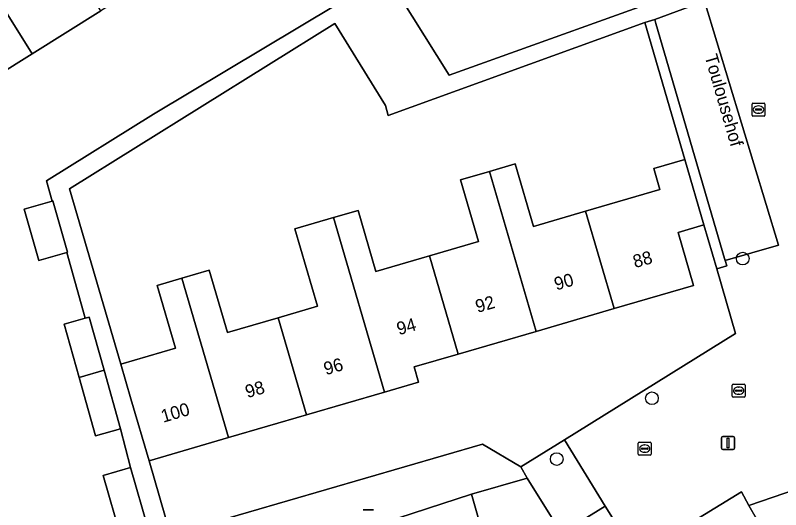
# Model space of a CAD drawing. Extents: x 158455 to 159797, y 387218 to 388672.
# Drawn here: x 159005.8 to 159064.9, y 388032.1 to 388070.4 of the extents above; entities that cross this region are included whole.
import ezdxf

# ---------------------------------------------------------------- set-up
doc = ezdxf.new("R2010")
doc.units = 0
for name, color, linetype in [('IMGEO_Boom', 7, 'Continuous'), ('IMGEO_Erf', 7, 'Continuous'), ('IMGEO_Groenvoorziening', 7, 'Continuous'), ('IMGEO_Kolk', 7, 'Continuous'), ('IMGEO_Lichtmast', 7, 'Continuous'), ('IMGEO_Openbare_ruimte_label', 7, 'Continuous'), ('IMGEO_Pand', 7, 'Continuous'), ('IMGEO_Pand_nummerreeks', 7, 'Continuous'), ('IMGEO_Parkeervlak_open', 7, 'Continuous'), ('IMGEO_Rijbaan_lokaal_open', 7, 'Continuous'), ('IMGEO_Rioolput', 7, 'Continuous'), ('IMGEO_Voetpad_open', 7, 'Continuous')]:
    doc.layers.add(name, color=color, linetype=linetype)

msp = doc.modelspace()

# ---------------------------------------------------------------- linework, layer by layer
at = {"layer": 'IMGEO_Boom'}
for centre in [(159062.002, 388051.546), (159054.976, 388040.742), (159047.619, 388036.034)]:
    msp.add_circle(centre, 0.489, dxfattribs=at)
at = {"layer": 'IMGEO_Erf'}
for points in [[(159055.901, 388083.01), (159054.968, 388086.263), (159053.592, 388091.06), (159043.722, 388106.687), (159042.469, 388105.902), (159038.519, 388103.426), (159031.27, 388098.883), (159031.018, 388098.725), (159026.302, 388095.762), (159022.136, 388093.144), (159039.3, 388065.725), (159058.71, 388072.714)], [(159027.372, 388053.845), (159030.36, 388054.718), (159032.263, 388055.274), (159033.645, 388050.544), (159037.773, 388051.75), (159041.57, 388052.859), (159040.175, 388057.633), (159042.409, 388058.286), (159044.409, 388058.87), (159045.822, 388054.036), (159049.852, 388055.213), (159055.601, 388056.893), (159055.129, 388058.506), (159057.526, 388059.206), (159054.436, 388069.802), (159034.597, 388062.626), (159034.372, 388063.395), (159030.458, 388069.743), (159009.951, 388056.934), (159013.913, 388043.375), (159018.152, 388044.614), (159016.732, 388049.474), (159018.639, 388050.031), (159020.759, 388050.651), (159022.168, 388045.828), (159026.079, 388046.97), (159029.121, 388047.859)], [(159061.435, 388045.743), (159059.986, 388050.752), (159059, 388054.162), (159056.999, 388053.577), (159058.198, 388049.474), (159052.053, 388047.679), (159046.022, 388045.916), (159039.992, 388044.155), (159036.602, 388043.164), (159036.944, 388041.99), (159034.304, 388041.219), (159028.273, 388039.457), (159022.242, 388037.694), (159016.097, 388035.899), (159017.768, 388030.183), (159041.884, 388037.191), (159044.852, 388035.43), (159048.23, 388037.531)]]:
    msp.add_lwpolyline(points, close=True, dxfattribs=at)
msp.add_lwpolyline([(159013.927, 388030.022), (159012.549, 388034.762), (159014.663, 388035.376), (159013.894, 388038.384), (159011.961, 388037.842), (159010.696, 388042.356), (159009.54, 388046.481), (159011.159, 388046.935), (159009.733, 388052.022), (159007.577, 388051.407), (159006.444, 388055.378), (159008.618, 388055.998), (159008.18, 388057.559), (159016.45, 388062.724), (159033.37, 388072.866), (159033.179, 388073.172), (159028.483, 388080.691), (159028.452, 388080.741), (159023.026, 388077.352), (159017.702, 388074.027), (159012.379, 388070.703), (159007.053, 388067.381), (159001.731, 388064.053)], dxfattribs=at)
at = {"layer": 'IMGEO_Groenvoorziening'}
msp.add_lwpolyline([(159063.055, 388031.412), (159062.476, 388032.457), (159061.897, 388033.503), (159053.795, 388028.529), (159051.356, 388032.387), (159047.99, 388030.304), (159046.611, 388029.45), (159049.697, 388024.344), (159053.095, 388026.49), (159053.669, 388025.648)], close=True, dxfattribs=at)
at = {"layer": 'IMGEO_Kolk'}
for p, q in [((159062.719, 388062.649), (159062.719, 388063.501)), ((159062.794, 388063.575), (159063.646, 388063.575)), ((159063.207, 388063.355), (159063.232, 388063.355)), ((159063.72, 388063.501), (159063.72, 388062.649)), ((159062.978, 388063.069), (159062.978, 388063.081)), ((159063.416, 388063.032), (159063.018, 388063.032)), ((159063.021, 388063.118), (159063.419, 388063.118)), ((159063.23, 388062.795), (159063.205, 388062.795)), ((159063.462, 388063.081), (159063.462, 388063.069)), ((159063.646, 388062.575), (159062.794, 388062.575)), ((159053.996, 388037.347), (159054.848, 388037.347)), ((159053.921, 388036.421), (159053.921, 388037.273)), ((159054.18, 388036.841), (159054.18, 388036.853)), ((159054.618, 388036.804), (159054.22, 388036.804)), ((159054.223, 388036.89), (159054.621, 388036.89)), ((159054.409, 388037.127), (159054.434, 388037.127)), ((159054.664, 388036.853), (159054.664, 388036.841)), ((159054.922, 388037.273), (159054.922, 388036.421)), ((159054.848, 388036.347), (159053.996, 388036.347)), ((159054.432, 388036.567), (159054.407, 388036.567))]:
    msp.add_line(p, q, dxfattribs=at)
for points in [[(159062.719, 388062.649), (159062.719, 388063.501)], [(159062.794, 388063.575), (159063.646, 388063.575)], [(159063.72, 388063.501), (159063.72, 388062.649)], [(159063.646, 388062.575), (159062.794, 388062.575)], [(159053.996, 388037.347), (159054.848, 388037.347)], [(159053.921, 388036.421), (159053.921, 388037.273)], [(159054.922, 388037.273), (159054.922, 388036.421)], [(159054.848, 388036.347), (159053.996, 388036.347)]]:
    msp.add_lwpolyline(points, dxfattribs=at)
for centre, radius, start, end in [((159062.796, 388063.499), 0.0765, 91.55205, 178.44795), ((159062.796, 388063.499), 0.0765, 91.55205, 178.44795), ((159063.644, 388063.499), 0.0765, 1.55205, 88.44795), ((159063.644, 388063.499), 0.0765, 1.55205, 88.44795), ((159063.018, 388063.078), 0.0403, 85.87752, 175.75265), ((159063.015, 388063.068), 0.0366, 178.93798, 274.71019), ((159063.419, 388063.075), 0.043, 264.86636, 352.45326), ((159063.423, 388063.08), 0.0386, 1.73085, 96.63898), ((159062.796, 388062.651), 0.0765, 181.55205, 268.44795), ((159062.796, 388062.651), 0.0765, 181.55205, 268.44795), ((159063.644, 388062.651), 0.0765, 271.55205, 358.44795), ((159063.644, 388062.651), 0.0765, 271.55205, 358.44795), ((159053.998, 388037.271), 0.0765, 91.55205, 178.44795), ((159053.998, 388037.271), 0.0765, 91.55205, 178.44795), ((159054.846, 388037.271), 0.0765, 1.55205, 88.44795), ((159054.846, 388037.271), 0.0765, 1.55205, 88.44795), ((159054.22, 388036.85), 0.0403, 85.87752, 175.75265), ((159054.217, 388036.84), 0.0366, 178.93798, 274.71019), ((159054.621, 388036.847), 0.043, 264.86636, 352.45326), ((159054.625, 388036.852), 0.0386, 1.73085, 96.63898), ((159053.998, 388036.423), 0.0765, 181.55205, 268.44795), ((159053.998, 388036.423), 0.0765, 181.55205, 268.44795), ((159054.846, 388036.423), 0.0765, 271.55205, 358.44795), ((159054.846, 388036.423), 0.0765, 271.55205, 358.44795)]:
    msp.add_arc(centre, radius, start, end, dxfattribs=at)
for centre, major_axis, ratio, start_param, end_param in [((159063.206, 388063.075), (-0.387, 0.002), 0.722429, 4.712389, 7.853982), ((159063.231, 388063.075), (-0.39, 0.002), 0.717154, 1.570796, 4.712389), ((159054.408, 388036.847), (-0.387, 0.002), 0.722429, 4.712389, 7.853982), ((159054.433, 388036.847), (-0.39, 0.002), 0.717154, 1.570796, 4.712389)]:
    msp.add_ellipse(centre, major_axis=major_axis, ratio=ratio, start_param=start_param, end_param=end_param, dxfattribs=at)
at = {"layer": 'IMGEO_Lichtmast'}
for p, q in [((159060.366, 388036.878), (159060.366, 388037.678)), ((159060.366, 388037.678), (159060.366, 388036.878)), ((159060.466, 388037.778), (159061.256, 388037.778)), ((159061.256, 388037.778), (159060.466, 388037.778)), ((159061.356, 388037.678), (159061.356, 388036.878)), ((159061.356, 388036.878), (159061.356, 388037.678)), ((159061.256, 388036.778), (159060.466, 388036.778)), ((159060.466, 388036.778), (159061.256, 388036.778)), ((159032.667, 388032.122), (159033.457, 388032.122)), ((159033.457, 388032.122), (159032.667, 388032.122))]:
    msp.add_line(p, q, dxfattribs=at)
msp.add_lwpolyline([(159060.786, 388037.653), (159060.936, 388037.653), (159060.936, 388036.903), (159060.786, 388036.903), (159060.786, 388037.653)], dxfattribs=at)
for centre, start, end in [((159060.466, 388037.678), 90, 180), ((159060.466, 388037.678), 90, 180), ((159061.256, 388037.678), 0, 90), ((159061.256, 388037.678), 360, 90), ((159060.466, 388036.878), 180, 270), ((159060.466, 388036.878), 180, 270), ((159061.256, 388036.878), 270, 0), ((159061.256, 388036.878), 270, 0)]:
    msp.add_arc(centre, 0.1, start, end, dxfattribs=at)
at = {"layer": 'IMGEO_Pand'}
for points in [[(159006.011, 388080.904), (159003.769, 388079.504), (159005.918, 388076.064), (159002.834, 388074.138), (159007.053, 388067.381), (159012.379, 388070.703)], [(159007.053, 388067.381), (159002.834, 388074.138), (159000, 388072.368), (158999.709, 388072.186), (158997.569, 388075.613), (158995.372, 388074.241), (159000, 388066.826), (159001.731, 388064.053)], [(159049.852, 388055.213), (159052.053, 388047.679), (159058.198, 388049.474), (159056.999, 388053.577), (159059, 388054.162), (159057.526, 388059.206), (159055.129, 388058.506), (159055.601, 388056.893)], [(159049.852, 388055.213), (159045.822, 388054.036), (159044.409, 388058.87), (159042.409, 388058.286), (159046.022, 388045.916), (159052.053, 388047.679)], [(159039.992, 388044.155), (159046.022, 388045.916), (159042.409, 388058.286), (159040.175, 388057.633), (159041.57, 388052.859), (159037.773, 388051.75)], [(159008.618, 388055.998), (159006.444, 388055.378), (159007.577, 388051.407), (159009.733, 388052.022), (159009.805, 388052.043), (159008.672, 388056.014)], [(159030.36, 388054.718), (159034.304, 388041.219), (159036.944, 388041.99), (159036.602, 388043.164), (159039.992, 388044.155), (159037.773, 388051.75), (159033.645, 388050.544), (159032.263, 388055.274)], [(159030.36, 388054.718), (159027.372, 388053.845), (159029.121, 388047.859), (159026.079, 388046.97), (159028.273, 388039.457), (159034.304, 388041.219)], [(159022.242, 388037.694), (159028.273, 388039.457), (159026.079, 388046.97), (159022.168, 388045.828), (159020.759, 388050.651), (159018.639, 388050.031)], [(159022.242, 388037.694), (159018.639, 388050.031), (159016.732, 388049.474), (159018.152, 388044.614), (159013.913, 388043.375), (159014.695, 388040.699), (159016.097, 388035.899)], [(159011.473, 388047.023), (159011.159, 388046.935), (159009.54, 388046.481), (159010.696, 388042.356), (159012.625, 388042.912)], [(159012.625, 388042.912), (159010.696, 388042.356), (159011.961, 388037.842), (159013.894, 388038.384)], [(159013.927, 388030.022), (159016.042, 388030.636), (159014.663, 388035.376), (159012.549, 388034.762)]]:
    msp.add_lwpolyline(points, close=True, dxfattribs=at)
at = {"layer": 'IMGEO_Parkeervlak_open'}
msp.add_lwpolyline([(159059.049, 388071.471), (159055.205, 388070.029), (159055.289, 388069.741), (159060.597, 388051.556), (159060.647, 388051.386), (159064.778, 388052.577)], close=True, dxfattribs=at)
at = {"layer": 'IMGEO_Rijbaan_lokaal_open'}
msp.add_lwpolyline([(159061.641, 388084.638), (159055.901, 388083.01), (159058.71, 388072.714), (159059.049, 388071.471), (159064.778, 388052.577), (159060.647, 388051.386), (159060.765, 388050.98), (159059.986, 388050.752), (159061.435, 388045.743), (159048.23, 388037.531), (159051.356, 388032.387), (159053.795, 388028.529), (159061.897, 388033.503), (159062.476, 388032.457), (159066.145, 388033.716), (159076.928, 388036.874), (159075.986, 388040.282), (159074.579, 388039.888)], close=True, dxfattribs=at)
at = {"layer": 'IMGEO_Rioolput'}
for p, q in [((159061.187, 388040.902), (159061.187, 388041.754)), ((159061.262, 388041.828), (159062.114, 388041.828)), ((159061.675, 388041.608), (159061.7, 388041.608)), ((159062.188, 388041.754), (159062.188, 388040.902)), ((159061.446, 388041.322), (159061.446, 388041.334)), ((159061.884, 388041.285), (159061.486, 388041.285)), ((159061.489, 388041.371), (159061.887, 388041.371)), ((159061.698, 388041.048), (159061.673, 388041.048)), ((159061.93, 388041.334), (159061.93, 388041.322)), ((159062.114, 388040.828), (159061.262, 388040.828))]:
    msp.add_line(p, q, dxfattribs=at)
for points in [[(159061.187, 388040.902), (159061.187, 388041.754)], [(159061.262, 388041.828), (159062.114, 388041.828)], [(159062.188, 388041.754), (159062.188, 388040.902)], [(159062.114, 388040.828), (159061.262, 388040.828)]]:
    msp.add_lwpolyline(points, dxfattribs=at)
for centre, radius, start, end in [((159061.264, 388041.752), 0.0765, 91.55205, 178.44795), ((159061.264, 388041.752), 0.0765, 91.55205, 178.44795), ((159062.112, 388041.752), 0.0765, 1.55205, 88.44795), ((159062.112, 388041.752), 0.0765, 1.55205, 88.44795), ((159061.264, 388040.904), 0.0765, 181.55205, 268.44795), ((159061.264, 388040.904), 0.0765, 181.55205, 268.44795), ((159061.486, 388041.331), 0.0403, 85.87752, 175.75265), ((159061.483, 388041.321), 0.0366, 178.93798, 274.71019), ((159061.887, 388041.328), 0.043, 264.86636, 352.45326), ((159061.891, 388041.333), 0.0386, 1.73085, 96.63898), ((159062.112, 388040.904), 0.0765, 271.55205, 358.44795), ((159062.112, 388040.904), 0.0765, 271.55205, 358.44795)]:
    msp.add_arc(centre, radius, start, end, dxfattribs=at)
for centre, major_axis, ratio, start_param, end_param in [((159061.674, 388041.328), (-0.387, 0.002), 0.722429, 4.712389, 7.853982), ((159061.699, 388041.328), (-0.39, 0.002), 0.717154, 1.570796, 4.712389)]:
    msp.add_ellipse(centre, major_axis=major_axis, ratio=ratio, start_param=start_param, end_param=end_param, dxfattribs=at)
at = {"layer": 'IMGEO_Voetpad_open'}
for points in [[(159058.71, 388072.714), (159039.3, 388065.725), (159022.136, 388093.144)], [(159033.37, 388072.866), (159016.45, 388062.724), (159008.18, 388057.559), (159008.618, 388055.998), (159008.672, 388056.014), (159009.805, 388052.043), (159009.733, 388052.022), (159011.159, 388046.935), (159011.473, 388047.023), (159012.625, 388042.912), (159013.894, 388038.384), (159014.663, 388035.376), (159016.042, 388030.636)], [(159017.768, 388030.183), (159016.097, 388035.899), (159014.695, 388040.699), (159013.913, 388043.375), (159009.951, 388056.934), (159030.458, 388069.743), (159034.372, 388063.395), (159034.597, 388062.626), (159054.436, 388069.802), (159055.205, 388070.029), (159059.049, 388071.471)], [(159031.937, 388030.363), (159041.02, 388033.321), (159045.345, 388034.565), (159044.852, 388035.43), (159041.884, 388037.191), (159017.768, 388030.183)], [(159041.02, 388033.321), (159031.937, 388030.363)], [(159041.495, 388026.283), (159042.81, 388027.097), (159041.02, 388033.321)]]:
    msp.add_lwpolyline(points, dxfattribs=at)
for points in [[(159055.289, 388069.741), (159055.205, 388070.029), (159054.436, 388069.802), (159057.526, 388059.206), (159059, 388054.162), (159059.986, 388050.752), (159060.765, 388050.98), (159060.647, 388051.386), (159060.597, 388051.556)], [(159044.852, 388035.43), (159045.345, 388034.565), (159047.99, 388030.304), (159051.356, 388032.387), (159048.23, 388037.531)], [(159044.466, 388028.122), (159046.611, 388029.45), (159047.99, 388030.304), (159045.345, 388034.565), (159041.02, 388033.321), (159042.81, 388027.097)], [(159066.145, 388033.716), (159062.476, 388032.457), (159063.055, 388031.412), (159063.653, 388029.878), (159069.875, 388008.436), (159071.15, 388004.018), (159071.35, 388003.324), (159072.646, 388000.854), (159072.962, 388000.252), (159073.095, 388000), (159076.201, 388001.612), (159074.45, 388005.028)]]:
    msp.add_lwpolyline(points, close=True, dxfattribs=at)

# ---------------------------------------------------------------- texts
at = {"layer": 'IMGEO_Openbare_ruimte_label'}
msp.add_text('Toulousehof', height=1, rotation=286.20519, dxfattribs=at).set_placement((159059.042, 388067.194))
at = {"layer": 'IMGEO_Pand_nummerreeks'}
for s, rotation, p in [('88', 15.87675, (159053.673, 388050.808)), ('90', 15.87675, (159047.587, 388049.077)), ('92', 15.87675, (159041.494, 388047.343)), ('94', 15.87675, (159035.41, 388045.613)), ('96', 16.28811, (159029.77, 388042.519)), ('98', 16.28811, (159023.704, 388040.747)), ('100', 16.28811, (159017.192, 388038.844))]:
    msp.add_text(s, height=1, rotation=rotation, dxfattribs=at).set_placement(p)

doc.saveas('drawing.dxf')
